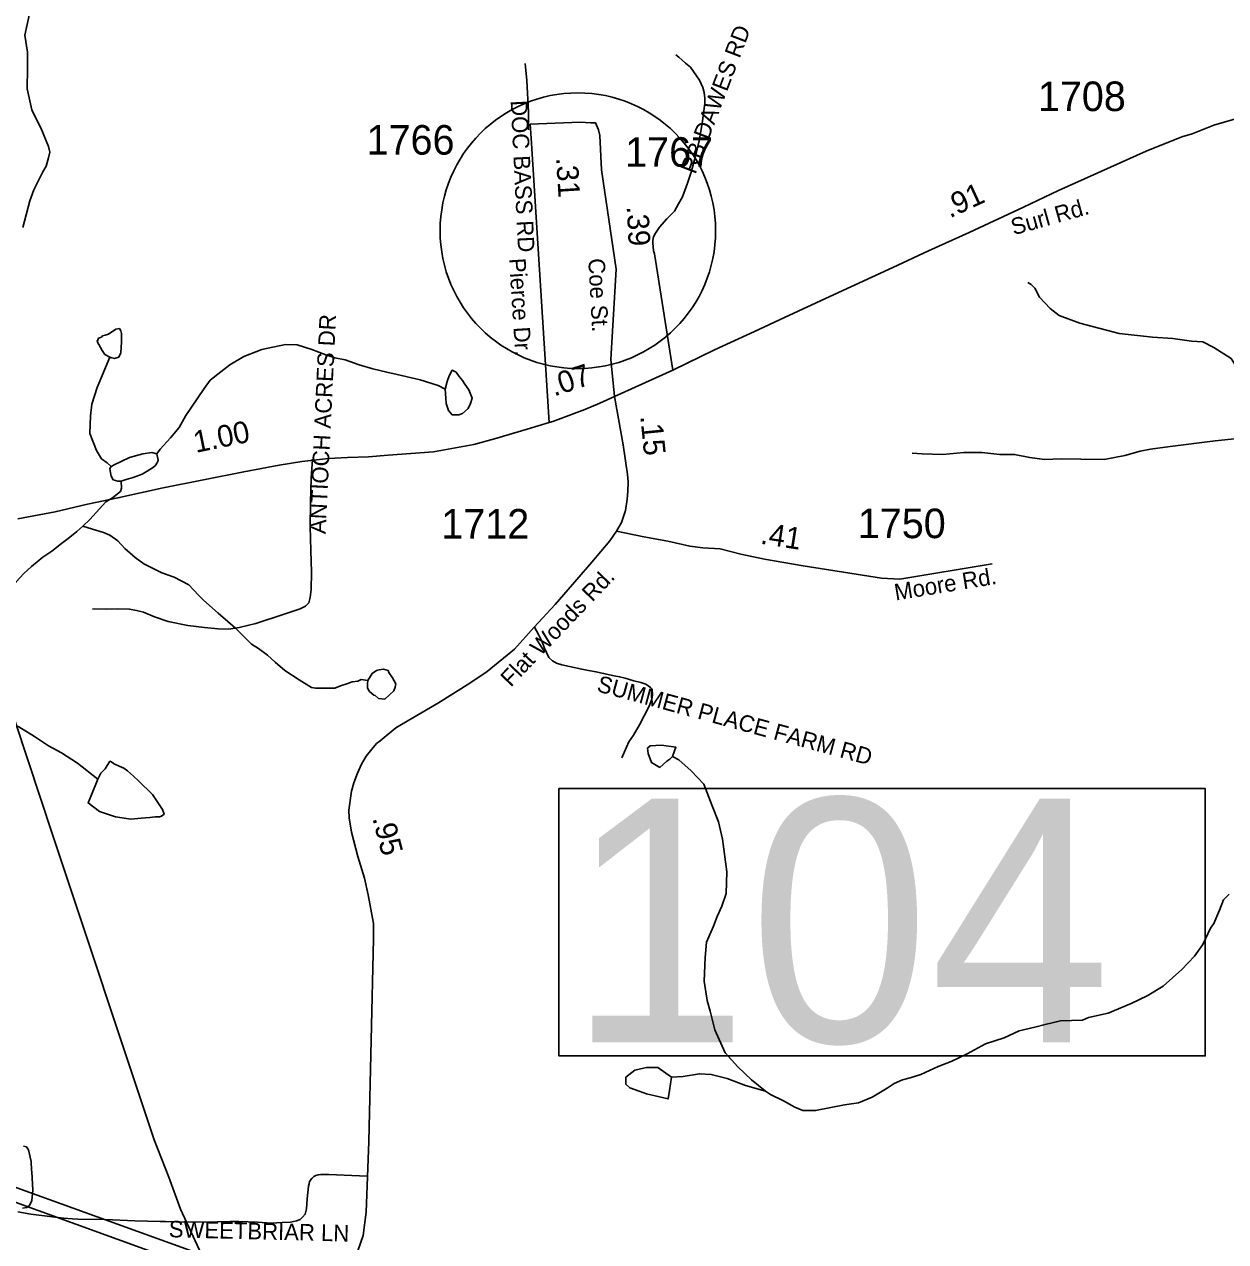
# Model space of a CAD drawing. Extents: x 1950930 to 2061844, y 904556 to 1017002.
# Drawn here: x 2022647 to 2029554, y 936160 to 943156 of the extents above; entities that cross this region are included whole.
import ezdxf

# ---------------------------------------------------------------- set-up
doc = ezdxf.new("R2010")
doc.units = 0
for name, color, linetype in [('Exist Hydrographic Creek Single Shore', 7, 'Continuous'), ('Exist Hydrographic Misc Water Feature', 7, 'Continuous'), ('Exist Road Blue Ridge Parkway', 7, 'Continuous'), ('Exist Road Non-System Type 51', 7, 'Continuous'), ('Exist Road Non-System Type 51 Label', 7, 'Continuous'), ('Exist Road Primary US Structure Standard Bridge CELL', 7, 'Continuous'), ('Exist Road Secondary Structure Standard Bridge Number Label', 7, 'Continuous'), ('Exist Road Secondary Type 51 Attributed', 7, 'Continuous'), ('Exist Road Secondary Type 51 Label', 7, 'Continuous'), ('Exist Road Secondary Type 51 Number Label', 7, 'Continuous'), ('Exist Utilities Electrical Transmission Line', 7, 'Continuous')]:
    doc.layers.add(name, color=color, linetype=linetype)

msp = doc.modelspace()

# ---------------------------------------------------------------- linework, layer by layer
at = {"layer": 'Exist Hydrographic Creek Single Shore'}
for points in [[(2028415.7, 941672.6), (2028435.8, 941660.4), (2028455.7, 941640.6), (2028483.5, 941588.5), (2028543.9, 941522.6), (2028595.9, 941482.5), (2028715.7, 941438.6), (2028941.9, 941378.8), (2029133.8, 941358.8), (2029249.8, 941351.1), (2029357.7, 941335.1), (2029422, 941331.2), (2029486, 941299), (2029586, 941235.2), (2029634, 941159.1), (2029682.1, 941071.1), (2029722.1, 940975.1), (2029738, 940951.2), (2029774.3, 940879.2), (2029822.2, 940819.5)], [(2025066, 941060.4), (2025026, 941080.5), (2024922, 941112.6), (2024789.8, 941144.5), (2024730, 941156.2), (2024650, 941176.3), (2024571.7, 941200.2), (2024491.9, 941228.1), (2024431.8, 941240.2), (2024379.9, 941256), (2024299.9, 941288.2), (2024215.7, 941313.9), (2024147.8, 941316), (2024011.7, 941287.9), (2023907.8, 941247.8), (2023827.8, 941199.9), (2023775.7, 941159.6), (2023716, 941111.6), (2023679.9, 941063.8), (2023639.9, 941003.6), (2023575.9, 940907.8), (2023536.1, 940839.7), (2023488, 940779.6), (2023428.2, 940715.5), (2023408.3, 940687.4)], [(2027752.2, 940692), (2027808.2, 940688.2), (2027928.3, 940684.1), (2028048.3, 940696.4), (2028152.3, 940696.2), (2028256.1, 940684.5), (2028340.1, 940684.4), (2028428.3, 940666.5), (2028512.1, 940654.6), (2028608.3, 940658.5), (2028720.2, 940656.5), (2028854.4, 940654.7), (2028974.3, 940678.8), (2029062.1, 940702.9), (2029122.1, 940714.8), (2029234.3, 940730.9), (2029494.2, 940763.2), (2029622.1, 940775), (2029658.1, 940785.1), (2029718, 940795.4), (2029762.1, 940799.4), (2029822.2, 940819.5)], [(2023204.2, 940531.5), (2023232.3, 940539.4), (2023272.2, 940551.4), (2023324.2, 940571.3), (2023352.1, 940587.5), (2023384.3, 940607.5), (2023398.3, 940619.4), (2023412.2, 940639.4), (2023416.1, 940651.5), (2023408.3, 940687.4)], [(2023204.2, 940531.5), (2023204.4, 940491.4), (2023200.3, 940471.5), (2023154.3, 940435.4), (2023114.4, 940411.3), (2023022.4, 940311.1), (2022982.2, 940271.2)], [(2022982.2, 940271.2), (2022948.5, 940241.1), (2022898.4, 940201.1), (2022860.4, 940173), (2022804.4, 940129.2), (2022752.5, 940093.2), (2022688.4, 940041.1), (2022644.5, 940000.9), (2022600.6, 939952.9), (2022568.6, 939914.9), (2022536.6, 939890.9)]]:
    msp.add_lwpolyline(points, dxfattribs=at)
at = {"layer": 'Exist Hydrographic Misc Water Feature'}
for points in [[(2022637.5, 941989.1), (2022657.3, 942061.2), (2022677.4, 942141.2), (2022701.3, 942205.1), (2022753, 942309.3), (2022773.1, 942341.1), (2022785.2, 942389.1), (2022793.1, 942421.1), (2022785.2, 942453.1), (2022740.9, 942561.3), (2022716.9, 942609), (2022688.9, 942665.1), (2022662.8, 942785.1), (2022665, 942905.1), (2022664.9, 942997), (2022648.8, 943093.2), (2022676.7, 943217.3)], [(2023137.9, 941243.3), (2023109.7, 941259.4), (2023093.7, 941281.3), (2023065.6, 941333.4), (2023073.9, 941353.3), (2023089.8, 941359.2), (2023095.8, 941365.3), (2023111.6, 941369.2), (2023129.8, 941375.4), (2023173.7, 941403.4), (2023193.8, 941407.3), (2023201.7, 941395.3), (2023205.7, 941379.4), (2023205.6, 941327.3), (2023203.8, 941303.3), (2023201.7, 941267.3), (2023189.7, 941243.3), (2023165.9, 941235.2), (2023150, 941239.5), (2023137.9, 941243.3)], [(2023146.2, 940615.4), (2023122, 940635.2), (2023090, 940659.2), (2023062.1, 940707.4), (2023024.1, 940805.3), (2023027.9, 940905.3), (2023033.9, 940973.4), (2023066, 941069.3), (2023137.9, 941243.3)], [(2025066, 941060.4), (2025078, 941104.4), (2025089.9, 941136.6), (2025106, 941168.5), (2025130, 941156.5), (2025145.9, 941132.5), (2025166.1, 941108.5), (2025179.8, 941088.5), (2025202.1, 941056.5), (2025222.1, 941008.6), (2025211.9, 940976.6), (2025197.9, 940948.7), (2025166.1, 940920.4), (2025144, 940912.7), (2025142, 940912.4), (2025105.9, 940912.5), (2025086.1, 940936.5), (2025072.1, 940976.5), (2025069.8, 941008.4), (2025066, 941060.4)], [(2023408.3, 940687.4), (2023380.2, 940695.5), (2023328.2, 940687.4), (2023252, 940667.3), (2023204.2, 940643.4), (2023166.2, 940627.4), (2023146.2, 940615.4)], [(2023146.2, 940615.4), (2023138.1, 940603.4), (2023142.2, 940579.4), (2023146, 940559.3), (2023158.1, 940539.3), (2023170.2, 940535.5), (2023184.2, 940531.2), (2023204.2, 940531.5)], [(2022982.2, 940271.2), (2023038.4, 940255.3), (2023102.3, 940235.3), (2023138.4, 940219.5), (2023184.3, 940187.3), (2023224.4, 940143.5), (2023284.4, 940091.4), (2023334.5, 940055.6), (2023436.4, 940003.6), (2023508.5, 939979.4), (2023592.6, 939935.7), (2023648.7, 939875.5), (2023676.7, 939847.7), (2023760.8, 939771.7), (2023816.6, 939723.7), (2023860.7, 939685.7), (2023916.7, 939629.7), (2023936.9, 939609.9), (2023952.7, 939593.8), (2023992.9, 939569.7), (2024044.9, 939529.9), (2024088.7, 939490), (2024144.8, 939441.9), (2024227.1, 939390), (2024297, 939345.8), (2024320.9, 939342.1), (2024381, 939342.1), (2024432.8, 939342), (2024464.9, 939354.2), (2024500.9, 939366.2), (2024531, 939378.1), (2024564.9, 939382), (2024582.8, 939390.1), (2024620.8, 939386.1)], [(2024620.8, 939386.1), (2024646.9, 939426.2), (2024670.8, 939442.1), (2024687, 939446.1), (2024711, 939450.2), (2024738.8, 939442.4), (2024742.8, 939432.1), (2024762.8, 939400.2), (2024782.8, 939366.3), (2024778.8, 939346.4), (2024770.8, 939326.2), (2024747, 939302.1), (2024719, 939278.4), (2024683, 939282.1), (2024662.9, 939298.2), (2024657.1, 939300.3), (2024631, 939322.2), (2024618.9, 939342.1), (2024619.1, 939366.1), (2024620.8, 939386.1)], [(2022116.9, 939146.8), (2022204.9, 939182.7), (2022261.1, 939198.6), (2022313.1, 939206.7), (2022381, 939207), (2022429, 939194.8), (2022540.9, 939146.9), (2022615.1, 939119.1), (2022705.2, 939063.1), (2022785.1, 939008.9), (2022861.1, 938969), (2022953.1, 938909.3), (2023069.3, 938817.3)], [(2026373.3, 938949.1), (2026357.2, 938933), (2026341.2, 938921.2), (2026301.1, 938885.3), (2026253.1, 938913.2), (2026233.2, 938965.1), (2026229.2, 938997), (2026245.2, 939009.2), (2026309.3, 939013.1), (2026393.1, 939001.2), (2026385.1, 938981.4), (2026373.3, 938949.1)], [(2023069.3, 938817.3), (2023087.1, 938853.4), (2023111.2, 938877.2), (2023139, 938921.2), (2023147.2, 938917.4), (2023159.1, 938907.3), (2023167.3, 938905.2), (2023191.3, 938893.2), (2023219.3, 938881.2), (2023239.3, 938865.3), (2023275.1, 938835.4), (2023303.1, 938809.5), (2023383.2, 938729.4), (2023441.4, 938643.6), (2023451.4, 938617.4), (2023435.4, 938605.3), (2023423.5, 938601.3), (2023399.2, 938601.4), (2023367.3, 938597.5), (2023319.3, 938593.2), (2023259.5, 938589.2), (2023171.5, 938601.2), (2023107.3, 938623.2), (2023079.3, 938633.3), (2023013.3, 938681.3), (2023033.3, 938729.1), (2023069.3, 938817.3)], [(2026908.4, 937025.5), (2026828.3, 937089.5), (2026748.2, 937165.3), (2026676.4, 937245.2), (2026616.1, 937377.4), (2026590.1, 937485.3), (2026572, 937545.4), (2026555.9, 937657.3), (2026562, 937793.3), (2026569.7, 937881.1), (2026609.7, 937973.2), (2026629.9, 938029.2), (2026657.7, 938089.3), (2026681.5, 938161.4), (2026685.7, 938285.3), (2026661.4, 938473.2), (2026637.6, 938573.5), (2026601.4, 938665.4), (2026553.4, 938789.2), (2026481.2, 938865.2), (2026409.3, 938929.3), (2026373.3, 938949.1)], [(2029573.8, 938157), (2029541.7, 938125.1), (2029517.8, 938064.9), (2029485.7, 937989.1), (2029465.7, 937961), (2029421.8, 937869), (2029373.8, 937801.1), (2029302, 937724.8), (2029194, 937628.9), (2029102, 937572.7), (2029010.2, 937528.7), (2028878.1, 937472.7), (2028766, 937448.4), (2028730.2, 937432.4), (2028604.1, 937428.5), (2028516.1, 937408.3), (2028456, 937392.5), (2028366, 937372.4), (2028280.2, 937332.1), (2028172.2, 937296.3), (2028068.3, 937240.1), (2027976.1, 937196), (2027900.4, 937166.1), (2027800.4, 937121.9), (2027740.2, 937101.8), (2027696.3, 937089.9), (2027648.3, 937069.9), (2027608.4, 937041.8), (2027522.3, 936989.8), (2027442.5, 936957.7), (2027362.6, 936945.9), (2027196.5, 936913.5), (2027122.3, 936913.4), (2027076.5, 936933.4), (2027012.3, 936969.5), (2026936.2, 937005.5), (2026908.4, 937025.5)], [(2026368.3, 937105.2), (2026288.4, 937161), (2026224.4, 937161.1), (2026206.2, 937157.2), (2026156.1, 937145.1), (2026104.4, 937104.8), (2026104.3, 937065.1), (2026128.4, 937044.9), (2026182.2, 937025.1), (2026224.5, 937009.1), (2026348.3, 936981), (2026356.2, 937029), (2026368.3, 937105.2)], [(2026908.4, 937025.5), (2026792.2, 937057.4), (2026688.4, 937097.3), (2026596.3, 937121.2), (2026528.2, 937125.2), (2026434.3, 937109.1), (2026368.3, 937105.2)], [(2022636.6, 936352.9), (2022660.7, 936357), (2022676.7, 936368.8), (2022690.7, 936397), (2022696.5, 936457), (2022690.5, 936560.8), (2022688.7, 936571), (2022686.5, 936620.9), (2022670.5, 936688.9), (2022658.4, 936704.9), (2022642.4, 936708.8)]]:
    msp.add_lwpolyline(points, dxfattribs=at)
at = {"layer": 'Exist Road Blue Ridge Parkway'}
msp.add_circle((2025829.3, 941970.1), 792.2, dxfattribs=at)
at = {"layer": 'Exist Road Non-System Type 51'}
for points in [[(2026375.9, 941169.2), (2026269.2, 941838.1), (2026264.6, 941854.4), (2026262.4, 941879.9), (2026261.1, 941897.2), (2026260, 941914.7), (2026264.6, 941934.4), (2026275.1, 941955.2), (2026298.2, 941991.2), (2026340, 942037.6), (2026385.2, 942082.8), (2026407.9, 942123.9), (2026431, 942165.6), (2026460, 942243.3), (2026479.8, 942305.9), (2026505.2, 942398.7), (2026526.6, 942486.2), (2026544, 942587.1), (2026551, 942646.2), (2026559.8, 942701.2), (2026558.5, 942732.6), (2026556.2, 942765), (2026548.1, 942794), (2026529.5, 942834.6), (2026494.8, 942884.4), (2026476.2, 942909.9), (2026448.4, 942933.1), (2026410.1, 942966.8), (2026391.6, 942980.6)], [(2025546.2, 942549.2), (2025545.2, 942653.5), (2025536, 942833.3), (2025527.8, 942911.6), (2025527.2, 942931.3)], [(2024304.1, 940656.6), (2024295.5, 940548.8), (2024291.8, 940408.3), (2024290.4, 940270.3), (2024293.6, 940133), (2024298.6, 940007.6), (2024296.1, 939908.9), (2024289.8, 939862.1), (2024281.5, 939832.3), (2024263.9, 939813.3), (2024233.5, 939796.9), (2024134.8, 939765.2), (2023977.8, 939712.1), (2023881.5, 939690.6), (2023822, 939680.4), (2023761.2, 939681.7), (2023682.1, 939689.9), (2023587.2, 939701.3), (2023474.5, 939724.1), (2023396, 939750.7), (2023332.8, 939777.2), (2023292.2, 939787.4), (2023250.5, 939795), (2023182.1, 939797.5), (2023119.5, 939794.3), (2023038.4, 939796.9)], [(2025579, 939691.3), (2025591.1, 939671.2), (2025605.2, 939646.1), (2025623.2, 939607.9), (2025636.4, 939574.8), (2025648.4, 939545.6), (2025662.5, 939516.5), (2025682.5, 939498.4), (2025705.6, 939484.4), (2025736.8, 939474.3), (2025782, 939465.2), (2025851.4, 939450.2), (2025890.5, 939442.2), (2025933.6, 939434.1), (2025976.9, 939426.1), (2026038.1, 939412.1), (2026069.2, 939407), (2026101.5, 939398), (2026150.6, 939383.9), (2026190.9, 939373.9), (2026221, 939363.8), (2026246.1, 939345.8), (2026257.1, 939334.7), (2026259.1, 939300.6), (2026255.1, 939277.4), (2026239.1, 939238.2), (2026182.8, 939129.8), (2026148.6, 939071.5), (2026122.5, 939032.3), (2026081.4, 938939.9)], [(2024617.1, 936535.8), (2024397.1, 936545.4), (2024368, 936546.4), (2024353.2, 936546.8), (2024335.8, 936543.7), (2024322.8, 936540.1), (2024311.6, 936535.1), (2024299.5, 936522.6), (2024286.5, 936505.6), (2024284.2, 936493.5), (2024280.6, 936478.7), (2024272.4, 936406.3), (2024268.4, 936348.9), (2024261.9, 936317.4), (2024246.6, 936300.8), (2024231.8, 936287.4), (2024211.2, 936280.2), (2024177.1, 936273), (2024129.2, 936270.3), (2024068.2, 936266.3), (2023987.4, 936272.8), (2023879.6, 936275.7), (2023830.2, 936276.1), (2023757.8, 936273.4), (2023576.5, 936272.3), (2023457.9, 936275.7), (2023428.4, 936276.1), (2023281.1, 936280.4), (2023111.1, 936286.9), (2022954.5, 936289.8), (2022923.1, 936291.1), (2022871.6, 936295.6), (2022683.6, 936319.2), (2022608.5, 936331.9)]]:
    msp.add_lwpolyline(points, dxfattribs=at)
at = {"layer": 'Exist Road Secondary Structure Standard Bridge Number Label'}
msp.add_lwpolyline([(2025720.3, 938763.8), (2029436.2, 938763.8), (2029436.2, 937227.4), (2025720.3, 937227.4)], close=True, dxfattribs=at)
at = {"layer": 'Exist Road Secondary Type 51 Attributed'}
for points in [[(2030460.4, 942860.3), (2029485.7, 942576.1), (2029360.9, 942526.4), (2029302.2, 942509.8), (2029096.1, 942427), (2028892.3, 942334.4), (2028592.9, 942201.9), (2028392.1, 942104.8), (2028079.2, 941960.3), (2027845.8, 941855), (2027640.7, 941759.3), (2027277.6, 941592.2), (2027016.9, 941471), (2026844.7, 941391.5), (2026615.5, 941285.6), (2026535.5, 941246.4), (2026376, 941169.2), (2026040.1, 941017.8)], [(2026040.1, 941017.8), (2026018.8, 941229.9), (2026049.7, 941749.7), (2025965.5, 942319.9), (2025955.4, 942518), (2025947.3, 942550), (2025931.3, 942589.9), (2025903.3, 942589.9), (2025843.4, 942593.9), (2025555.4, 942581.7), (2025560.5, 942501.6)], [(2025664.4, 940868.1), (2025560.5, 942501.6)], [(2026040.1, 941017.8), (2025954.9, 940978.4), (2025869, 940942.7), (2025685, 940873.4), (2025664.4, 940868.1)], [(2026040.1, 941017.8), (2026089.2, 940740.2), (2026113.7, 940569.4), (2026117.9, 940526), (2026117.1, 940471.6), (2026111.8, 940427), (2026102.2, 940362.3), (2026079.2, 940292.6), (2026050.5, 940243)], [(2025664.4, 940868.1), (2025537.2, 940829.7), (2025350.7, 940774), (2025230.4, 940740.9), (2025168.7, 940730.4), (2024998.7, 940698.7), (2024739.2, 940679.9), (2024626.4, 940670.9), (2024504.5, 940666.4), (2024394.7, 940660.3), (2024242, 940643), (2024111.1, 940622), (2023909.6, 940584.3), (2023445.5, 940493.2), (2023185.2, 940434.5), (2023009.2, 940398.4), (2022824.2, 940354.7), (2022609.8, 940314.8)], [(2026050.5, 940243), (2026012.4, 940188.4), (2025909.1, 940064.6), (2025822.4, 939966), (2025698.2, 939822.2), (2025578.9, 939691.4), (2025465.5, 939565.8), (2025308.6, 939436.1), (2025207.4, 939369.7), (2025027.1, 939256.6), (2024879.5, 939170.3), (2024783.4, 939114.1), (2024692.3, 939038.8), (2024671.6, 939022.7), (2024645.2, 938991.2), (2024612.9, 938951.3), (2024585.7, 938904.5), (2024561.4, 938852.2), (2024541, 938797.7), (2024527.4, 938748.4), (2024511.7, 938640.8), (2024513.4, 938596.6), (2024527.3, 938513), (2024563.8, 938373.4), (2024601.8, 938248.7), (2024623.9, 938153.4), (2024654, 937989), (2024654.2, 937900.9), (2024627, 936736.8), (2024612.9, 936330.2), (2024595, 936195.8), (2024564.4, 936108.2)], [(2026050.5, 940243), (2026209.3, 940210.9), (2026346.3, 940186.2), (2026473.2, 940156.4), (2026548.4, 940147.4), (2026647.7, 940141.3), (2026766.5, 940111.2), (2026902.7, 940081.9), (2027123.8, 940044.2), (2027393.1, 940002.1), (2027574.3, 939972.7), (2027681.2, 939968.2), (2028210.7, 940055.5)]]:
    msp.add_lwpolyline(points, dxfattribs=at)
at = {"layer": 'Exist Utilities Electrical Transmission Line'}
for points in [[(2023665.2, 936086.3), (2023545, 936346.3), (2023476.9, 936530.3), (2023392.8, 936746.1), (2022809.8, 938493.8), (2022231.9, 940239.1)], [(2020680.6, 937162.5), (2021222.7, 936966.8), (2023665.2, 936086.3)], [(2020860.5, 937022.7), (2021232.6, 936886.8), (2022509, 936417.7), (2023613.2, 936018.4), (2023766.5, 935561.7)]]:
    msp.add_lwpolyline(points, dxfattribs=at)

# ---------------------------------------------------------------- texts
at = {"layer": 'Exist Road Non-System Type 51 Label'}
for s, rotation, p in [('  RB DAWES RD', 69.12455, (2026479.7, 942224.5)), ('  DOC BASS RD', 272.84718, (2025439.3, 942788.3)), ('  ANTIOCH ACRES DR', 87.24089, (2024375.2, 940155.2)), ('  SUMMER PLACE FARM RD', 344.8126, (2025864.7, 939342.8)), ('  SWEETBRIAR LN', 358.60706, (2023405.9, 936187.5))]:
    msp.add_text(s, height=95, rotation=rotation, dxfattribs=at).set_placement(p)
at = {"layer": 'Exist Road Primary US Structure Standard Bridge CELL'}
for s, rotation, p in [('.31', 273.63669, (2025703.7, 942389.3)), ('.91', 24.79385, (2027967.8, 942040.5)), ('.39', 273.12827, (2026109.6, 942109.9)), ('.07', 18.33181, (2025692.5, 941016.6)), ('1.00', 11.6019, (2023632.6, 940693)), ('.15', 275.66244, (2026188.1, 940904)), ('.41', 351.10211, (2026874.7, 940172.1)), ('.95', 284.64013, (2024647, 938594))]:
    msp.add_text(s, height=125, rotation=rotation, dxfattribs=at).set_placement(p)
at = {"layer": 'Exist Road Secondary Structure Standard Bridge Number Label'}
msp.add_text('104', height=1400, dxfattribs=at).set_placement((2025770.4, 937306.5))
at = {"layer": 'Exist Road Secondary Type 51 Label'}
for s, rotation, p in [('Surl Rd.', 15.70565, (2028334.5, 941943.4)), ('Pierce Dr.', 273.63669, (2025433.6, 941810)), ('Coe St.', 273.07623, (2025888.9, 941809.2)), ('Flat Woods Rd.', 46.29837, (2025443.7, 939343.3)), ('Moore Rd.', 9.36462, (2027656.8, 939844.6))]:
    msp.add_text(s, height=95, rotation=rotation, dxfattribs=at).set_placement(p)
at = {"layer": 'Exist Road Secondary Type 51 Number Label'}
for s, p in [('1708', (2028474, 942657.5)), ('1766', (2024614.4, 942407.3)), ('1767', (2026101.1, 942337.4)), ('1712', (2025043.9, 940200.5)), ('1750', (2027438.7, 940203.2))]:
    msp.add_text(s, height=170, dxfattribs=at).set_placement(p)

doc.saveas('drawing.dxf')
